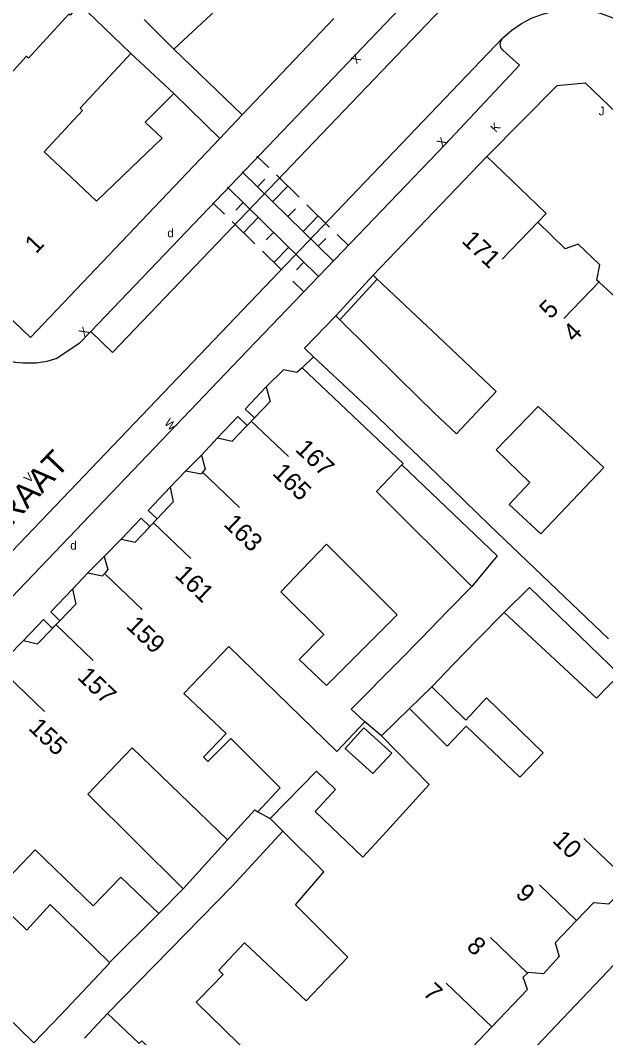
# Model space of a CAD drawing. Extents: x 134999 to 136502, y 457398 to 459002.
# Drawn here: x 135094.6 to 135128.8, y 458319.4 to 458378.9 of the extents above; entities that cross this region are included whole.
import ezdxf

# ---------------------------------------------------------------- set-up
doc = ezdxf.new("R2010")
doc.units = 0
for name, color, linetype in [('RI_DGTB_15', 7, 'Continuous'), ('RI_DGTB_23', 7, 'Continuous'), ('RI_DGTB_29', 7, 'Continuous'), ('RI_DGTB_3', 7, 'Continuous'), ('RI_DGTB_30', 7, 'Continuous'), ('RI_DGTB_31', 7, 'Continuous'), ('RI_DGTB_35', 7, 'Continuous'), ('RI_DGTB_36', 7, 'Continuous'), ('RI_DGTB_37', 7, 'Continuous'), ('RI_DGTB_4', 7, 'Continuous'), ('RI_DGTB_5', 7, 'Continuous'), ('RI_DGTB_53', 7, 'Continuous'), ('RI_DGTB_54', 7, 'Continuous'), ('RI_DGTB_6', 7, 'Continuous'), ('RI_DGTB_7', 7, 'Continuous')]:
    doc.layers.add(name, color=color, linetype=linetype)

msp = doc.modelspace()

# ---------------------------------------------------------------- linework, layer by layer
at = {"layer": 'RI_DGTB_15'}
for p, q in [((135124.783, 458367.076), (135122.703, 458364.915)), ((135128.387, 458363.609), (135126.307, 458361.448)), ((135108.057, 458355.462), (135110.225, 458353.389)), ((135105.208, 458352.484), (135107.376, 458350.411)), ((135102.359, 458349.506), (135104.527, 458347.433)), ((135099.51, 458346.528), (135101.678, 458344.455)), ((135096.661, 458343.55), (135098.829, 458341.477)), ((135093.812, 458340.572), (135095.98, 458338.499)), ((135129.654, 458328.995), (135127.483, 458331.065)), ((135127.059, 458326.293), (135124.888, 458328.363)), ((135124.193, 458323.214), (135122.022, 458325.284)), ((135122.109, 458320.069), (135119.438, 458322.616))]:
    msp.add_line(p, q, dxfattribs=at)
at = {"layer": 'RI_DGTB_23'}
msp.add_line((135106.21, 458371.969), (135107.521, 458373.361), dxfattribs=at)
msp.add_lwpolyline([(135111.027, 458358.578), (135111.693, 458359.222)], dxfattribs=at)
at = {"layer": 'RI_DGTB_3'}
for points in [[(135103.531, 458374.591), (135106.21, 458371.969)], [(135106.21, 458371.969), (135095.167, 458360.343), (135091.755, 458363.589)]]:
    msp.add_lwpolyline(points, dxfattribs=at)
at = {"layer": 'RI_DGTB_31'}
for p, q in [((135108.39, 458370.945), (135109.077, 458370.273)), ((135107.517, 458370.022), (135112.85, 458364.806)), ((135109.521, 458369.838), (135110.854, 458368.535)), ((135108.411, 458369.148), (135108.855, 458369.602)), ((135111.991, 458363.912), (135106.661, 458369.119)), ((135109.3, 458368.279), (135110.188, 458369.187)), ((135106.49, 458367.553), (135105.808, 458368.218)), ((135107.578, 458368.223), (135107.145, 458367.78)), ((135111.298, 458368.1), (135112.631, 458366.796)), ((135110.188, 458367.409), (135110.632, 458367.863)), ((135111.077, 458366.54), (135111.965, 458367.448)), ((135108.268, 458365.815), (135106.934, 458367.119)), ((135108.467, 458367.354), (135107.601, 458366.467)), ((135109.356, 458366.486), (135108.923, 458366.042)), ((135113.076, 458366.361), (135113.73, 458365.722)), ((135111.965, 458365.671), (135112.409, 458366.125)), ((135109.81, 458364.309), (135108.712, 458365.382)), ((135110.245, 458365.617), (135109.379, 458364.73)), ((135111.135, 458364.749), (135110.701, 458364.305)), ((135111.132, 458363.017), (135110.491, 458363.644))]:
    msp.add_line(p, q, dxfattribs=at)
at = {"layer": 'RI_DGTB_4'}
for p, q in [((135115.18, 458363.981), (135121.82, 458370.914)), ((135125.225, 458367.65), (135121.82, 458370.914)), ((135116.848, 458352.903), (135115.361, 458351.356)), ((135104.241, 458352.557), (135105.124, 458352.373)), ((135128.222, 458339.277), (135129.565, 458340.66))]:
    msp.add_line(p, q, dxfattribs=at)
for points in [[(135128.402, 458363.552), (135128.238, 458363.702), (135128.411, 458364.591), (135127.153, 458365.793), (135126.39, 458365.532), (135124.783, 458367.076), (135125.286, 458367.591), (135125.225, 458367.65)], [(135128.402, 458363.552), (135130.067, 458362.024), (135130.887, 458362.239), (135132.285, 458360.905), (135132.048, 458360.066), (135132.164, 458359.967)], [(135111.027, 458358.578), (135110.721, 458358.3), (135109.934, 458358.458), (135108.934, 458357.457)], [(135116.848, 458352.903), (135116.924, 458352.982), (135111.027, 458358.578)], [(135108.934, 458357.457), (135109.162, 458356.612), (135108.237, 458355.646)], [(135108.237, 458355.646), (135107.815, 458355.205)], [(135106.092, 458354.481), (135106.943, 458354.295), (135107.647, 458355.03)], [(135107.815, 458355.205), (135107.647, 458355.03)], [(135105.15, 458353.473), (135106.092, 458354.481)], [(135105.15, 458353.473), (135105.366, 458352.652), (135105.124, 458352.373)], [(135104.241, 458352.557), (135103.319, 458351.6)], [(135103.319, 458351.6), (135103.497, 458350.735), (135102.554, 458349.743)], [(135102.554, 458349.743), (135102.134, 458349.301)], [(135100.464, 458348.571), (135101.265, 458348.387), (135102.064, 458349.227)], [(135102.064, 458349.227), (135102.134, 458349.301)], [(135099.466, 458347.55), (135100.464, 458348.571)], [(135099.466, 458347.55), (135099.681, 458346.787), (135099.533, 458346.613)], [(135098.505, 458346.591), (135097.609, 458345.645)], [(135098.505, 458346.591), (135099.369, 458346.418), (135099.533, 458346.613)], [(135097.609, 458345.645), (135097.818, 458344.761), (135096.874, 458343.788)], [(135096.874, 458343.788), (135096.549, 458343.452)], [(135094.747, 458342.636), (135095.573, 458342.444), (135096.45, 458343.349)], [(135096.45, 458343.349), (135096.549, 458343.452)], [(135093.818, 458341.683), (135094.747, 458342.636)], [(135127.059, 458326.293), (135128.065, 458327.337), (135128.948, 458327.266), (135129.85, 458328.175), (135129.654, 458328.995)], [(135127.059, 458326.293), (135125.801, 458324.987), (135126.048, 458324.187), (135125.119, 458323.177), (135124.224, 458323.242), (135124.193, 458323.214)], [(135122.109, 458320.069), (135124.191, 458322.25), (135123.938, 458322.981), (135124.193, 458323.214)], [(135122.109, 458320.069), (135119.441, 458317.274), (135118.52, 458317.325), (135118.387, 458317.169)]]:
    msp.add_lwpolyline(points, dxfattribs=at)
at = {"layer": 'RI_DGTB_5'}
for p, q in [((135103.541, 458377.181), (135108.33, 458381.661)), ((135099.439, 458378.454), (135098.031, 458379.811)), ((135101.016, 458376.935), (135099.439, 458378.454)), ((135115.418, 458363.756), (135115.18, 458363.981)), ((135118.994, 458360.374), (135115.418, 458363.756)), ((135122.365, 458357.186), (135118.994, 458360.374)), ((135120.036, 458354.713), (135122.365, 458357.186)), ((135121.979, 458349.37), (135118.323, 458352.918)), ((135120.931, 458345.804), (135115.361, 458351.356)), ((135125.482, 458346.023), (135121.979, 458349.37)), ((135128.918, 458342.74), (135125.482, 458346.023)), ((135119.545, 458344.369), (135120.931, 458345.804)), ((135117.981, 458342.751), (135119.545, 458344.369)), ((135121.289, 458342.713), (135122.821, 458344.281)), ((135122.821, 458344.281), (135128.222, 458339.277)), ((135112.3, 458342.993), (135110.852, 458341.533)), ((135114.681, 458337.891), (135113.898, 458338.628)), ((135115.661, 458337.081), (135117.299, 458338.669)), ((135118.442, 458334.22), (135115.661, 458337.081)), ((135123.844, 458334.759), (135123.739, 458334.649)), ((135115.755, 458331.277), (135118.442, 458334.22)), ((135109.898, 458331.496), (135109.151, 458332.234)), ((135112.299, 458329.126), (135109.898, 458331.496)), ((135098.823, 458327.148), (135100.445, 458328.806)), ((135105.014, 458321.697), (135106.419, 458323.135)), ((135098.319, 458319.417), (135099.664, 458320.844))]:
    msp.add_line(p, q, dxfattribs=at)
for points in [[(135098.031, 458379.811), (135097.481, 458379.171), (135097.393, 458379.24), (135095.054, 458376.66), (135094.921, 458376.781), (135092.687, 458374.324), (135091.003, 458375.929)], [(135112.881, 458378.977), (135107.521, 458373.361)], [(135101.016, 458376.935), (135098.056, 458373.743), (135098.203, 458373.607), (135095.968, 458371.197), (135097.554, 458369.686)], [(135107.521, 458373.361), (135103.541, 458377.181)], [(135101.039, 458370.252), (135102.851, 458371.991), (135101.861, 458372.921), (135103.531, 458374.591)], [(135101.039, 458370.252), (135099.007, 458368.302), (135097.554, 458369.686)], [(135126.816, 458354.456), (135124.821, 458356.311), (135122.359, 458353.79), (135124.317, 458351.881), (135123.116, 458350.592)], [(135126.816, 458354.456), (135128.651, 458352.751), (135124.966, 458348.869), (135123.116, 458350.592)], [(135116.581, 458344.146), (135112.44, 458348.272), (135111.026, 458346.789)], [(135112.3, 458342.993), (135109.785, 458345.487), (135111.026, 458346.789)], [(135116.581, 458344.146), (135115.288, 458342.847)], [(135116.687, 458341.453), (135117.981, 458342.751)], [(135121.289, 458342.713), (135119.821, 458341.211)], [(135114.681, 458337.891), (135113.051, 458336.151), (135106.736, 458342.287), (135105.505, 458340.996)], [(135110.852, 458341.533), (135112.448, 458340.011)], [(135105.267, 458335.826), (135106.581, 458337.21), (135104.115, 458339.537), (135105.505, 458340.996)], [(135123.844, 458334.759), (135125.108, 458336.083), (135121.798, 458339.293)], [(135120.605, 458337.644), (135119.494, 458336.46), (135117.299, 458338.669)], [(135123.739, 458334.649), (135120.605, 458337.644)], [(135106.669, 458331), (135101.094, 458336.368), (135099.745, 458334.952)], [(135105.521, 458335.571), (135105.267, 458335.826)], [(135104.071, 458328.131), (135098.517, 458333.664), (135099.745, 458334.952)], [(135115.755, 458331.277), (135114.575, 458329.985), (135111.787, 458332.661), (135112.973, 458333.937), (135111.875, 458335.005), (135109.151, 458332.234)], [(135106.669, 458331), (135108.257, 458332.748)], [(135098.823, 458327.148), (135095.427, 458330.421), (135094.217, 458329.151)], [(135099.775, 458323.826), (135096.308, 458327.216), (135094.952, 458325.716), (135092.861, 458327.729), (135094.217, 458329.151)], [(135100.445, 458328.806), (135102.663, 458326.69)], [(135112.452, 458322.829), (135113.698, 458324.134), (135110.641, 458327.191), (135112.299, 458329.126)], [(135102.663, 458326.69), (135104.071, 458328.131)], [(135112.452, 458322.829), (135111.26, 458321.581), (135107.652, 458324.97), (135106.16, 458323.381), (135106.419, 458323.135)], [(135095.32, 458319.18), (135089.808, 458324.525), (135088.566, 458323.222)], [(135096.905, 458320.762), (135099.801, 458323.801), (135099.775, 458323.826)], [(135105.014, 458321.697), (135104.839, 458321.518), (135108.129, 458318.303), (135106.76, 458316.87)], [(135096.905, 458320.762), (135095.361, 458319.141), (135095.32, 458319.18)], [(135099.664, 458320.844), (135101.517, 458319.097), (135101.67, 458319.254), (135105.491, 458315.541), (135106.76, 458316.87)]]:
    msp.add_lwpolyline(points, dxfattribs=at)
at = {"layer": 'RI_DGTB_53'}
for p, q in [((135122.736, 458377.829), (135070.251, 458322.932)), ((135086.011, 458336.741), (135107.381, 458359.111))]:
    msp.add_line(p, q, dxfattribs=at)
for points in [[(135121.915, 458384.994), (135098.679, 458360.7)], [(135123.529, 458384.129), (135099.958, 458359.474), (135098.679, 458360.7)], [(135122.753, 458377.845), (135123.266, 458378.294), (135123.829, 458378.68), (135124.432, 458378.997), (135125.069, 458379.242), (135125.729, 458379.41), (135126.405, 458379.5), (135127.087, 458379.51), (135127.765, 458379.441), (135128.431, 458379.292), (135129.074, 458379.067), (135129.687, 458378.768), (135130.26, 458378.399), (135130.503, 458378.212)], [(135122.755, 458377.124), (135122.638, 458377.281), (135122.593, 458377.472), (135122.628, 458377.665), (135122.736, 458377.829)], [(135122.736, 458377.829), (135122.753, 458377.845)], [(135119.385, 458371.61), (135123.721, 458376.252), (135122.755, 458377.124)], [(135138.71, 458333.52), (135138.94, 458333.76), (135138.85, 458333.83), (135152.77, 458348.37), (135152.87, 458350.92), (135147, 458356.59), (135127.55, 458375.22)], [(135098.679, 458360.7), (135098.011, 458360.001), (135096.704, 458359.123), (135096.122, 458358.949), (135095.521, 458358.852), (135094.914, 458358.835), (135094.704, 458358.848), (135094.293, 458358.889), (135093.986, 458358.954), (135093.531, 458359.102), (135093.081, 458359.311), (135092.853, 458359.442), (135092.545, 458359.659), (135092.261, 458359.911), (135084.982, 458366.863)]]:
    msp.add_lwpolyline(points, dxfattribs=at)
at = {"layer": 'RI_DGTB_54'}
for p, q in [((135101.799, 458378.923), (135103.541, 458377.181)), ((135103.531, 458374.591), (135101.016, 458376.935)), ((135115.18, 458363.981), (135112.987, 458361.613)), ((135113.235, 458361.369), (135115.418, 458363.756)), ((135104.241, 458352.557), (135105.15, 458353.473)), ((135098.505, 458346.591), (135099.466, 458347.55)), ((135118.611, 458339.941), (135117.299, 458338.669)), ((135115.661, 458337.081), (135114.681, 458337.891)), ((135108.441, 458332.641), (135109.151, 458332.234)), ((135104.071, 458328.131), (135106.669, 458331)), ((135099.775, 458323.826), (135102.663, 458326.69))]:
    msp.add_line(p, q, dxfattribs=at)
for points in [[(135121.82, 458370.914), (135125.921, 458375.071), (135127.55, 458375.22)], [(135107.381, 458359.111), (135119.385, 458371.61)], [(135116.848, 458352.903), (135122.411, 458347.581), (135120.931, 458345.804)], [(135129.565, 458340.66), (135124.313, 458345.743), (135122.821, 458344.281)], [(135105.275, 458301.442), (135106.656, 458300.028), (135107.095, 458300.46), (135107.718, 458301.14), (135117.072, 458310.952), (135119.056, 458312.977), (135124.727, 458318.97), (135130.387, 458324.9), (135134.017, 458328.756), (135138.031, 458332.903)], [(135099.664, 458320.844), (135106.944, 458328.283), (135109.898, 458331.496)]]:
    msp.add_lwpolyline(points, dxfattribs=at)
at = {"layer": 'RI_DGTB_6'}
for p, q in [((135112.987, 458361.613), (135113.235, 458361.369)), ((135115.288, 458342.847), (135112.448, 458340.011)), ((135116.687, 458341.453), (135113.898, 458338.628))]:
    msp.add_line(p, q, dxfattribs=at)
for points in [[(135111.693, 458359.222), (135111.171, 458359.711), (135112.987, 458361.613)], [(135113.235, 458361.369), (135116.697, 458357.954)], [(135114.976, 458356.14), (135114.881, 458356.231), (135111.693, 458359.222)], [(135116.697, 458357.954), (135118.741, 458355.938), (135120.036, 458354.713)], [(135118.323, 458352.918), (135117.011, 458354.191), (135114.976, 458356.14)], [(135119.821, 458341.211), (135118.611, 458339.941)], [(135118.611, 458339.941), (135120.58, 458337.991), (135121.798, 458339.293)], [(135113.542, 458336.337), (135114.639, 458337.542), (135116.258, 458336.068), (135115.162, 458334.863), (135113.542, 458336.337)], [(135108.441, 458332.641), (135109.747, 458334.034), (135106.867, 458336.924), (135105.521, 458335.571)], [(135108.257, 458332.748), (135108.441, 458332.641)]]:
    msp.add_lwpolyline(points, dxfattribs=at)
at = {"layer": 'RI_DGTB_7'}
for p, q in [((135107.698, 458356.163), (135108.237, 458355.646)), ((135107.276, 458355.722), (135107.815, 458355.205)), ((135102.034, 458350.238), (135102.554, 458349.743)), ((135101.616, 458349.794), (135102.134, 458349.301))]:
    msp.add_line(p, q, dxfattribs=at)
for points in [[(135107.698, 458356.163), (135108.934, 458357.457)], [(135106.092, 458354.481), (135107.276, 458355.722)], [(135102.034, 458350.238), (135103.319, 458351.6)], [(135100.464, 458348.571), (135101.616, 458349.794)], [(135096.351, 458344.322), (135097.609, 458345.645)], [(135096.351, 458344.322), (135096.874, 458343.788)], [(135094.747, 458342.636), (135095.917, 458343.866)], [(135095.917, 458343.866), (135096.45, 458343.349)]]:
    msp.add_lwpolyline(points, dxfattribs=at)

# ---------------------------------------------------------------- texts
at = {"layer": 'RI_DGTB_29'}
for p in [(135103.152, 458366.201), (135097.485, 458347.946)]:
    msp.add_text('d', height=0.5, dxfattribs=at).set_placement(p)
at = {"layer": 'RI_DGTB_30'}
for s, height, rotation, p in [('X', 0.5, 226.33543, (135114.144, 458376.95)), ('K', 0.5, 46.36564, (135122.336, 458372.294)), ('X', 0.5, 46.36564, (135119.212, 458371.429)), ('X', 0.5, 46.65476, (135098.307, 458360.349)), ('W', 0.499, 313.15173, (135102.942, 458355.324)), ('V', 0.499, 46.33206, (135095.08, 458351.818))]:
    msp.add_text(s, height=height, rotation=rotation, dxfattribs=at).set_placement(p)
at = {"layer": 'RI_DGTB_31'}
msp.add_text('J', height=0.5, dxfattribs=at).set_placement((135128.352, 458373.321))
at = {"layer": 'RI_DGTB_35'}
for s, rotation, p in [('1', 46.432, (135095.486, 458365.196)), ('171', 316.2285, (135120.293, 458365.936)), ('5', 46.1063, (135125.534, 458361.367)), ('167', 316.2611, (135110.574, 458353.752))]:
    msp.add_text(s, height=1.054, rotation=rotation, dxfattribs=at).set_placement(p)
at = {"layer": 'RI_DGTB_36'}
for s, rotation, p in [('4', 46.1063, (135126.919, 458360.02)), ('165', 316.269, (135109.237, 458352.358)), ('163', 316.269, (135106.388, 458349.381)), ('161', 316.269, (135103.538, 458346.403)), ('159', 316.269, (135100.69, 458343.425)), ('157', 316.269, (135097.841, 458340.447)), ('155', 316.269, (135094.993, 458337.468)), ('10', 316.3749, (135125.586, 458330.899)), ('9', 316.3749, (135123.432, 458327.78)), ('8', 316.3749, (135120.57, 458324.695)), ('7', 316.3749, (135118.029, 458321.987))]:
    msp.add_text(s, height=1.054, rotation=rotation, dxfattribs=at).set_placement(p)
at = {"layer": 'RI_DGTB_37'}
msp.add_text('CORNELIS DIRKSZSTRAAT', height=1.4, rotation=46.41422, dxfattribs=at).set_placement((135080.701, 458335.287))

doc.saveas('drawing.dxf')
